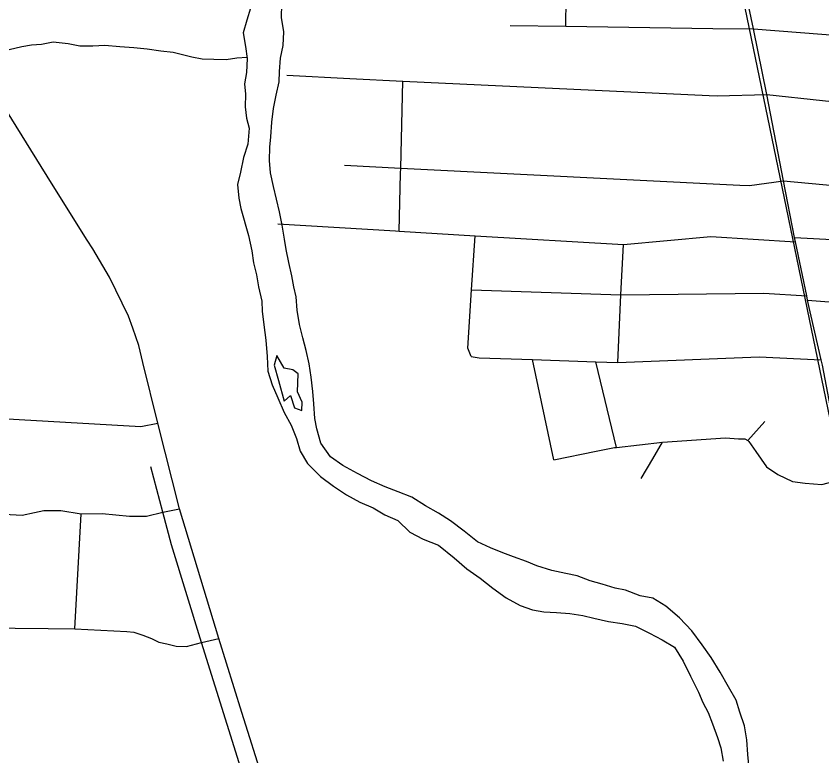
# Model space of a CAD drawing. Extents: x 114843 to 284848, y 317643 to 566895.
# Drawn here: x 198048 to 202106, y 407823 to 411547 of the extents above; entities that cross this region are included whole.
import ezdxf

# ---------------------------------------------------------------- set-up
doc = ezdxf.new("R2010")
doc.units = 0
for name, color, linetype in [('GM_X_City_Street', 7, 'Continuous'), ('GM_X_County_Road', 7, 'Continuous'), ('GM_X_Major_River', 7, 'Continuous'), ('GM_X_Minor_River', 7, 'Continuous'), ('GM_X_Rail_Line', 7, 'Continuous')]:
    doc.layers.add(name, color=color, linetype=linetype)

msp = doc.modelspace()

# ---------------------------------------------------------------- linework, layer by layer
at = {"layer": 'GM_X_City_Street'}
for p, q in [((200756.2, 409312.5), (200648.5, 409817.5)), ((201071.7, 409375.9), (200968.2, 409806.4)), ((201818.9, 409506.6), (201733.3, 409409.5)), ((198344.6, 408461.8), (198375.6, 409041.2))]:
    msp.add_line(p, q, dxfattribs=at)
for points in [[(202560.1, 407556.9), (202497.3, 407875.3), (202412.6, 408282.3), (202342.5, 408627.8), (202282.9, 408926), (202220.2, 409219.2), (202167.4, 409481.1), (202109.5, 409788.9), (202102.9, 409816.6), (202033.6, 410117.6), (202030, 410139.4), (201973.3, 410411.2), (201968.3, 410433), (201913, 410717.9), (201828.9, 411152.5), (201761.1, 411482.1), (201738, 411594), (201693.6, 411809.4), (201691.3, 411820.9), (201608.1, 412231.2), (201522.2, 412649), (201478.2, 412834.8), (201454, 412941.5), (201410.9, 413156.7)], [(200817.3, 411495.4), (200819.1, 411635.2), (200821.5, 411816.6), (200826.6, 412209.5)], [(200536.1, 411499.4), (200817.3, 411495.4), (201556.6, 411485), (201761.1, 411482.1)], [(201761.1, 411482.1), (202686.2, 411410.6), (203774, 411283.6), (204133.8, 411270.9), (204505.4, 411248.4), (204543.4, 411250.7), (204571.3, 411270.8), (204605.2, 411301.1), (204627.1, 411323.2), (204649.1, 411333.4), (204675.1, 411335.5), (204695.2, 411307.6), (204763.6, 411213.8), (204778.9, 411185.3)], [(199411.6, 411249.9), (199729.4, 411232), (199996.5, 411219.4), (201539.1, 411146.9), (201578, 411145.1), (201828.9, 411152.5)], [(199976.6, 410464.3), (199984.2, 410753.8), (199984.9, 410781.4), (199996.5, 411219.4)], [(201828.9, 411152.5), (202669.9, 411061.9), (203766.4, 410989.4), (204127.6, 410965.8)], [(199701.3, 410795.6), (199984.9, 410781.4), (201693.2, 410696.2), (201741.2, 410693.9), (201913, 410717.9)], [(201913, 410717.9), (203804.3, 410541.2), (203831.2, 410540.3), (204050.5, 410532.6), (204084.4, 410538.8), (204104.4, 410548.9)], [(199365.9, 410500.8), (199959.2, 410465.4), (199976.6, 410464.3), (200359.8, 410441.4), (201106.4, 410396.8), (201547.4, 410437.6), (201973.3, 410411.2)], [(200340.7, 409832.8), (200322.7, 409874.8), (200341.9, 410168), (200359.8, 410441.4)], [(201968.3, 410433), (202633.4, 410396.5), (203339.3, 410308.2), (203809.6, 410284.8)], [(201077.8, 409802.6), (201094.2, 410143.7), (201106.4, 410396.8)], [(200341.9, 410168), (201094.2, 410143.7), (201814.5, 410151.3), (202030, 410139.4)], [(202033.6, 410117.6), (203078.4, 410036.3), (203136.4, 410034.6), (203156.4, 410036.7), (203170.4, 410038.8), (203188.3, 410052.9), (203192.2, 410073), (203204, 410121.1), (203212, 410141.2), (203231.9, 410151.3), (203273.9, 410153.6), (203768.3, 410100.2), (203850, 410175.2)], [(200340.7, 409832.8), (200380.6, 409826.8), (200648.5, 409817.5), (200968.2, 409806.4), (201077.8, 409802.6), (201790.7, 409831.8), (202102.9, 409816.6)], [(196073.8, 409573), (196123.7, 409571.5), (196849.2, 409531.4), (197828, 409529.4), (198677.1, 409480.2), (198762.4, 409497.6)], [(200756.2, 409312.5), (200970, 409356.7), (201061.8, 409374.8), (201071.7, 409375.9), (201302.9, 409401.3), (201621.1, 409423.5), (201687, 409419.5), (201718.9, 409419.5), (201733.3, 409409.5), (201738.9, 409405.5), (201772.9, 409355.5), (201826.8, 409277.4), (201884.7, 409239.4), (201958.7, 409203.5), (202022.6, 409195.5), (202106.5, 409189.6), (202220.2, 409219.2)], [(201195.7, 409218.8), (201254.2, 409318.4), (201302.9, 409401.3)], [(199180.2, 407570.6), (199180, 407761.4), (198981.2, 408392.7), (198830.4, 408885.4), (198787.3, 409049.1), (198727.1, 409278.1)], [(197833.2, 409047.3), (198079.4, 409034), (198141.4, 409048.5), (198187.9, 409057.3), (198272.6, 409057.9), (198375.6, 409041.2), (198481, 409043.6), (198618.4, 409029.5), (198705.5, 409030.1), (198787.3, 409049.1), (198870.9, 409066.5)], [(197711.6, 408469.5), (198209, 408464.1), (198344.6, 408461.8), (198605.3, 408448.3), (198641, 408445.8), (198686.5, 408431.1), (198729.2, 408413.5), (198766.5, 408395.9), (198807.7, 408386.5), (198854.2, 408375), (198906, 408373.7), (198981.2, 408392.7), (199069.8, 408413.4)]]:
    msp.add_lwpolyline(points, dxfattribs=at)
at = {"layer": 'GM_X_County_Road'}
msp.add_line((198762.4, 409497.6), (198687.1, 409802.3), dxfattribs=at)
for points in [[(198405.8, 410419.6), (198226.3, 410705.7), (197899.5, 411230.6), (197709.8, 411532.2), (197621.8, 411665.5), (197591.1, 411712.7)], [(198687.1, 409802.3), (198665.8, 409888.6), (198636.7, 409975.4), (198614, 410036), (198519, 410232), (198433.8, 410374.9), (198405.8, 410419.6)], [(199608.9, 406654.9), (199294.3, 407695.2), (199184.6, 408041), (199069.8, 408413.4), (198870.9, 409066.5), (198762.4, 409497.6)]]:
    msp.add_lwpolyline(points, dxfattribs=at)
at = {"layer": 'GM_X_Major_River'}
for points in [[(201740.3, 407759.6), (201733.1, 407829.9), (201728.1, 407904.1), (201717, 407974.3), (201693.8, 408042.8), (201674.6, 408103.1), (201635.4, 408169.7), (201594.3, 408244.4), (201549.2, 408317.1), (201504, 408381.8), (201450.9, 408452.5), (201389.7, 408517.4), (201320.4, 408576.4), (201254.9, 408617.3), (201190.9, 408628.1), (201117.3, 408657), (201065.3, 408667.7), (200999.5, 408686.5), (200939.7, 408703.3), (200874, 408728.2), (200816.1, 408740.9), (200746.2, 408755.8), (200670.5, 408778.7), (200618.7, 408801.4), (200553, 408824.3), (200499.2, 408845), (200437.5, 408869.8), (200371.8, 408900.6), (200304.4, 408953.6), (200235, 409006.5), (200175.5, 409045.3), (200109.9, 409082.2), (200040.4, 409125.1), (199972.7, 409152), (199907, 409176.9), (199837.3, 409207.8), (199767.7, 409244.7), (199694.2, 409283.7), (199630.7, 409328.5), (199583.5, 409397.3), (199562.4, 409469.7), (199553.1, 409521.9), (199548, 409594.1), (199542.8, 409656.3), (199533.7, 409728.5), (199524.6, 409796.8), (199509.4, 409863.1), (199492.3, 409927.4), (199475.1, 409993.8), (199464, 410066.1), (199458.9, 410134.3), (199447.5, 410184.5), (199436.2, 410238.7), (199421, 410307.1), (199407.9, 410371.4), (199400.5, 410423.6), (199387.4, 410493.9), (199374.3, 410562.2), (199359.1, 410624.5), (199343.9, 410688.8), (199328.7, 410757.1), (199323.5, 410819.3), (199326.4, 410887.4), (199331.1, 410939.4), (199336, 411013.5), (199344.9, 411081.6), (199357.8, 411149.5), (199372.6, 411215.5), (199375.3, 411267.6), (199380.2, 411335.6), (199393, 411399.6), (199395.9, 411467.7), (199384.8, 411540), (199385.6, 411606.1)], [(199229.2, 411586), (199210.5, 411526.1), (199191.6, 411462.2), (199202.8, 411393.9), (199212, 411333.7), (199209.1, 411263.6), (199198.4, 411205.6), (199203.7, 411153.4), (199200.9, 411089.3), (199208.2, 411033.1), (199221.5, 410982.9), (199214.5, 410902.8), (199193.6, 410834.9), (199178.7, 410760.9), (199163.9, 410699), (199169, 410630.8), (199180.3, 410578.6), (199218.6, 410441.8), (199235.7, 410365.5), (199242.9, 410305.2), (199258.1, 410244.9), (199269.4, 410184.7), (199286.5, 410112.3), (199287.8, 410062.2), (199294.9, 409992), (199306, 409915.7), (199312.9, 409833.4), (199316, 409759.2), (199337.1, 409690.9), (199366.3, 409624.4), (199397.4, 409551.8), (199432.6, 409487.3), (199459.8, 409420.8), (199478.9, 409356.4), (199516.2, 409293.9), (199581.4, 409228.9), (199646.8, 409180), (199712.3, 409137.2), (199779.9, 409100.3), (199845.6, 409071.4), (199905.2, 409036.6), (199970.9, 409007.7), (200030.2, 408948.9), (200097.8, 408914), (200175.4, 408883), (200254.7, 408819.9), (200318, 408765), (200385.5, 408718.1), (200448.9, 408667.2), (200516.3, 408618.3), (200585.9, 408579.4), (200649.6, 408558.5), (200705.6, 408547.8), (200769.6, 408545.1), (200837.5, 408540.2), (200901.5, 408529.4), (200957.3, 408516.7), (201031.2, 408499.8), (201101.1, 408488.9), (201167, 408476.1), (201238.6, 408441.1), (201302.2, 408406.3), (201363.8, 408369.4), (201406.9, 408298.8), (201444, 408224.2), (201485, 408143.5), (201506.3, 408091.1), (201533.7, 408040.7), (201555, 407984.3), (201580.1, 407915.9), (201597.5, 407863.6), (201608.6, 407795.3)], [(199361, 409838.9), (199348.4, 409788.9), (199369.4, 409712.5), (199398.1, 409607.9), (199430.5, 409637.6), (199449.7, 409575.2), (199487.6, 409560.8)], [(199487.6, 409560.8), (199488.1, 409602.8), (199464.7, 409655.2), (199467.9, 409745.4), (199442.1, 409765.7), (199398.2, 409774.3), (199361, 409838.9)]]:
    msp.add_lwpolyline(points, dxfattribs=at)
at = {"layer": 'GM_X_Minor_River'}
msp.add_lwpolyline([(199211.4, 411337.6), (199160.5, 411335), (199106.4, 411327.4), (199044.4, 411327.9), (198984.4, 411330.3), (198932.4, 411340.7), (198838.5, 411363.5), (198776.5, 411370), (198708.5, 411380.6), (198640.5, 411387.1), (198570.5, 411391.6), (198494.5, 411398.2), (198434.4, 411394.7), (198368.4, 411395.2), (198310.4, 411407.6), (198234.4, 411416.2), (198176.3, 411404.6), (198126.3, 411401), (198076.2, 411391.4), (198014, 411377.8)], dxfattribs=at)
at = {"layer": 'GM_X_Rail_Line'}
msp.add_lwpolyline([(202617.5, 407244), (201635.4, 411995.4), (200547.8, 417287.5), (200373.1, 418053.6), (200322.3, 418360), (200539.5, 423217.6), (200698.7, 427409.5), (200971.1, 433246.5), (201218.2, 438803.9), (201459.3, 443947.7), (201503.1, 445460.4), (201457.1, 446273.6), (201299.4, 448868.6), (201217, 450546.7)], dxfattribs=at)

doc.saveas('drawing.dxf')
